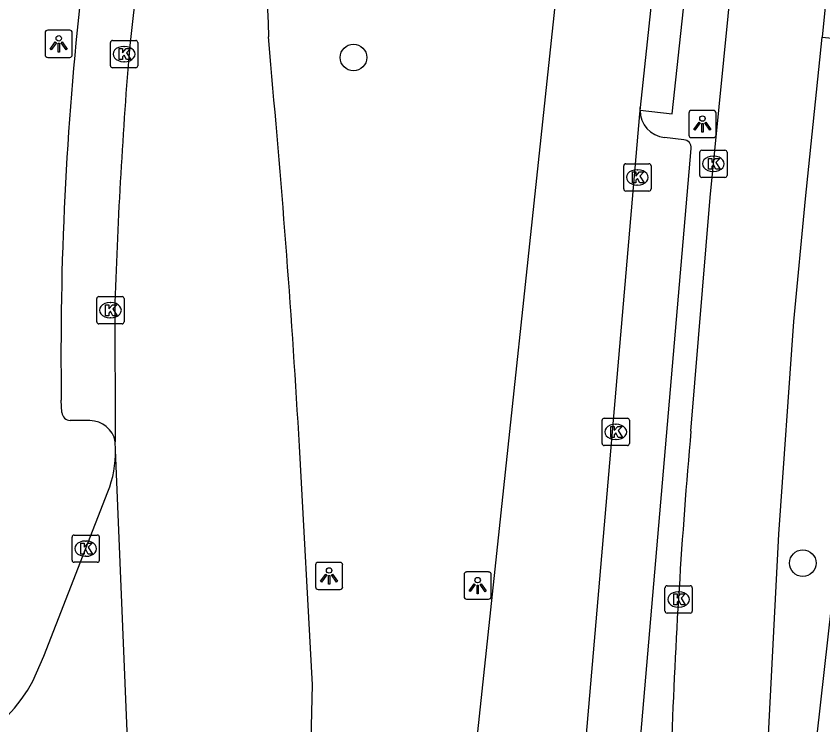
# Model space of a CAD drawing. Extents: x 161928 to 163055, y 386475 to 387428.
# Drawn here: x 162171.16 to 162200.76, y 386544.55 to 386570.55 of the extents above; entities that cross this region are included whole.
import ezdxf

# ---------------------------------------------------------------- set-up
doc = ezdxf.new("R2010")
doc.units = 0
for name, color, linetype in [('IMGEO_Boom', 7, 'Continuous'), ('IMGEO_Fietspad_gesloten', 7, 'Continuous'), ('IMGEO_Kolk', 7, 'Continuous'), ('IMGEO_Lichtpunt', 7, 'Continuous'), ('IMGEO_Rijbaan_lokaal_open', 7, 'Continuous'), ('IMGEO_Voetpad_open', 7, 'Continuous')]:
    doc.layers.add(name, color=color, linetype=linetype)

msp = doc.modelspace()

# ---------------------------------------------------------------- linework, layer by layer
at = {"layer": 'IMGEO_Boom'}
for centre in [(162183.537, 386569.035), (162200.025, 386550.485)]:
    msp.add_circle(centre, 0.489, dxfattribs=at)
at = {"layer": 'IMGEO_Fietspad_gesloten'}
for points in [[(162195.921, 386555.33), (162196.623, 386563.902), (162198.619, 386583.997), (162202.473, 386618.652), (162216.324, 386742.13)], [(162211.475, 386667.262), (162205.893, 386617.771), (162202.052, 386582.949), (162200.737, 386569.786)], [(162198.628, 386535.734), (162198.696, 386542.751), (162199.142, 386551.545), (162199.698, 386559.354), (162200.128, 386563.849), (162200.737, 386569.786)]]:
    msp.add_lwpolyline(points, dxfattribs=at)
msp.add_arc((162411.474, 386536.204), 216.4, 174.92931, 177.99941, dxfattribs=at)
at = {"layer": 'IMGEO_Kolk'}
for p, q in [((162174.694, 386569.661), (162175.546, 386569.661)), ((162174.619, 386568.735), (162174.619, 386569.587)), ((162175.107, 386569.441), (162175.132, 386569.441)), ((162175.62, 386569.587), (162175.62, 386568.735)), ((162175.13, 386568.881), (162175.105, 386568.881)), ((162175.546, 386568.661), (162174.694, 386568.661)), ((162196.244, 386564.708), (162196.244, 386565.56)), ((162196.319, 386565.634), (162197.171, 386565.634)), ((162197.245, 386565.56), (162197.245, 386564.708)), ((162196.732, 386565.414), (162196.757, 386565.414)), ((162193.455, 386564.211), (162193.455, 386565.063)), ((162193.53, 386565.137), (162194.382, 386565.137)), ((162193.943, 386564.917), (162193.968, 386564.917)), ((162194.456, 386565.063), (162194.456, 386564.211)), ((162197.171, 386564.634), (162196.319, 386564.634)), ((162196.755, 386564.854), (162196.73, 386564.854)), ((162193.966, 386564.357), (162193.941, 386564.357)), ((162194.382, 386564.137), (162193.53, 386564.137)), ((162174.116, 386559.337), (162174.116, 386560.189)), ((162174.191, 386560.263), (162175.043, 386560.263)), ((162175.117, 386560.189), (162175.117, 386559.337)), ((162174.604, 386560.043), (162174.629, 386560.043)), ((162175.043, 386559.263), (162174.191, 386559.263)), ((162174.627, 386559.483), (162174.602, 386559.483)), ((162192.662, 386554.873), (162192.662, 386555.725)), ((162192.737, 386555.799), (162193.589, 386555.799)), ((162193.663, 386555.725), (162193.663, 386554.873)), ((162193.15, 386555.579), (162193.175, 386555.579)), ((162193.173, 386555.019), (162193.148, 386555.019)), ((162193.589, 386554.799), (162192.737, 386554.799)), ((162173.209, 386550.59), (162173.209, 386551.442)), ((162173.284, 386551.516), (162174.136, 386551.516)), ((162173.697, 386551.296), (162173.722, 386551.296)), ((162174.21, 386551.442), (162174.21, 386550.59)), ((162173.72, 386550.736), (162173.695, 386550.736)), ((162174.136, 386550.516), (162173.284, 386550.516)), ((162194.969, 386548.727), (162194.969, 386549.579)), ((162195.044, 386549.653), (162195.896, 386549.653)), ((162195.97, 386549.579), (162195.97, 386548.727)), ((162195.457, 386549.433), (162195.482, 386549.433)), ((162195.896, 386548.653), (162195.044, 386548.653)), ((162195.48, 386548.873), (162195.455, 386548.873))]:
    msp.add_line(p, q, dxfattribs=at)
for points in [[(162174.694, 386569.661), (162175.546, 386569.661)], [(162174.619, 386568.735), (162174.619, 386569.587)], [(162174.94, 386569.361), (162175.063, 386569.361), (162175.063, 386569.21), (162175.193, 386569.361), (162175.357, 386569.361), (162175.211, 386569.21), (162175.364, 386568.961), (162175.212, 386568.961), (162175.127, 386569.125), (162175.063, 386569.058), (162175.063, 386568.961), (162174.94, 386568.961), (162174.94, 386569.361)], [(162175.62, 386569.587), (162175.62, 386568.735)], [(162175.546, 386568.661), (162174.694, 386568.661)], [(162196.244, 386564.708), (162196.244, 386565.56)], [(162196.319, 386565.634), (162197.171, 386565.634)], [(162197.245, 386565.56), (162197.245, 386564.708)], [(162196.565, 386565.334), (162196.688, 386565.334), (162196.688, 386565.183), (162196.818, 386565.334), (162196.982, 386565.334), (162196.836, 386565.183), (162196.989, 386564.934), (162196.837, 386564.934), (162196.752, 386565.098), (162196.688, 386565.031), (162196.688, 386564.934), (162196.565, 386564.934), (162196.565, 386565.334)], [(162193.455, 386564.211), (162193.455, 386565.063)], [(162193.53, 386565.137), (162194.382, 386565.137)], [(162194.456, 386565.063), (162194.456, 386564.211)], [(162193.776, 386564.837), (162193.899, 386564.837), (162193.899, 386564.686), (162194.029, 386564.837), (162194.193, 386564.837), (162194.047, 386564.686), (162194.2, 386564.437), (162194.048, 386564.437), (162193.963, 386564.601), (162193.899, 386564.534), (162193.899, 386564.437), (162193.776, 386564.437), (162193.776, 386564.837)], [(162197.171, 386564.634), (162196.319, 386564.634)], [(162194.382, 386564.137), (162193.53, 386564.137)], [(162174.116, 386559.337), (162174.116, 386560.189)], [(162174.191, 386560.263), (162175.043, 386560.263)], [(162175.117, 386560.189), (162175.117, 386559.337)], [(162174.437, 386559.963), (162174.56, 386559.963), (162174.56, 386559.812), (162174.69, 386559.963), (162174.854, 386559.963), (162174.708, 386559.812), (162174.861, 386559.563), (162174.709, 386559.563), (162174.624, 386559.727), (162174.56, 386559.66), (162174.56, 386559.563), (162174.437, 386559.563), (162174.437, 386559.963)], [(162175.043, 386559.263), (162174.191, 386559.263)], [(162192.662, 386554.873), (162192.662, 386555.725)], [(162192.737, 386555.799), (162193.589, 386555.799)], [(162193.663, 386555.725), (162193.663, 386554.873)], [(162192.983, 386555.499), (162193.106, 386555.499), (162193.106, 386555.348), (162193.236, 386555.499), (162193.4, 386555.499), (162193.254, 386555.348), (162193.407, 386555.099), (162193.255, 386555.099), (162193.17, 386555.263), (162193.106, 386555.196), (162193.106, 386555.099), (162192.983, 386555.099), (162192.983, 386555.499)], [(162193.589, 386554.799), (162192.737, 386554.799)], [(162173.209, 386550.59), (162173.209, 386551.442)], [(162173.284, 386551.516), (162174.136, 386551.516)], [(162174.21, 386551.442), (162174.21, 386550.59)], [(162173.53, 386551.216), (162173.653, 386551.216), (162173.653, 386551.065), (162173.783, 386551.216), (162173.947, 386551.216), (162173.801, 386551.065), (162173.954, 386550.816), (162173.802, 386550.816), (162173.717, 386550.98), (162173.653, 386550.913), (162173.653, 386550.816), (162173.53, 386550.816), (162173.53, 386551.216)], [(162174.136, 386550.516), (162173.284, 386550.516)], [(162194.969, 386548.727), (162194.969, 386549.579)], [(162195.044, 386549.653), (162195.896, 386549.653)], [(162195.97, 386549.579), (162195.97, 386548.727)], [(162195.29, 386549.353), (162195.413, 386549.353), (162195.413, 386549.202), (162195.543, 386549.353), (162195.707, 386549.353), (162195.561, 386549.202), (162195.714, 386548.953), (162195.562, 386548.953), (162195.477, 386549.117), (162195.413, 386549.05), (162195.413, 386548.953), (162195.29, 386548.953), (162195.29, 386549.353)], [(162195.896, 386548.653), (162195.044, 386548.653)]]:
    msp.add_lwpolyline(points, dxfattribs=at)
for centre, start, end in [((162174.696, 386569.585), 91.552, 178.448), ((162174.696, 386569.585), 91.552, 178.448), ((162175.544, 386569.585), 1.552, 88.448), ((162175.544, 386569.585), 1.552, 88.448), ((162174.696, 386568.737), 181.552, 268.448), ((162174.696, 386568.737), 181.552, 268.448), ((162175.544, 386568.737), 271.552, 358.448), ((162175.544, 386568.737), 271.552, 358.448), ((162196.321, 386565.558), 91.552, 178.448), ((162196.321, 386565.558), 91.552, 178.448), ((162197.169, 386565.558), 1.552, 88.448), ((162197.169, 386565.558), 1.552, 88.448), ((162193.532, 386565.061), 91.552, 178.448), ((162193.532, 386565.061), 91.552, 178.448), ((162194.38, 386565.061), 1.552, 88.448), ((162194.38, 386565.061), 1.552, 88.448), ((162196.321, 386564.71), 181.552, 268.448), ((162196.321, 386564.71), 181.552, 268.448), ((162197.169, 386564.71), 271.552, 358.448), ((162197.169, 386564.71), 271.552, 358.448), ((162193.532, 386564.213), 181.552, 268.448), ((162193.532, 386564.213), 181.552, 268.448), ((162194.38, 386564.213), 271.552, 358.448), ((162194.38, 386564.213), 271.552, 358.448), ((162174.193, 386560.187), 91.552, 178.448), ((162174.193, 386560.187), 91.552, 178.448), ((162175.041, 386560.187), 1.552, 88.448), ((162175.041, 386560.187), 1.552, 88.448), ((162174.193, 386559.339), 181.552, 268.448), ((162174.193, 386559.339), 181.552, 268.448), ((162175.041, 386559.339), 271.552, 358.448), ((162175.041, 386559.339), 271.552, 358.448), ((162192.739, 386555.723), 91.552, 178.448), ((162192.739, 386555.723), 91.552, 178.448), ((162193.587, 386555.723), 1.552, 88.448), ((162193.587, 386555.723), 1.552, 88.448), ((162192.739, 386554.875), 181.552, 268.448), ((162192.739, 386554.875), 181.552, 268.448), ((162193.587, 386554.875), 271.552, 358.448), ((162193.587, 386554.875), 271.552, 358.448), ((162173.286, 386551.44), 91.552, 178.448), ((162173.286, 386551.44), 91.552, 178.448), ((162174.134, 386551.44), 1.552, 88.448), ((162174.134, 386551.44), 1.552, 88.448), ((162173.286, 386550.592), 181.552, 268.448), ((162173.286, 386550.592), 181.552, 268.448), ((162174.134, 386550.592), 271.552, 358.448), ((162174.134, 386550.592), 271.552, 358.448), ((162195.046, 386549.577), 91.552, 178.448), ((162195.046, 386549.577), 91.552, 178.448), ((162195.894, 386549.577), 1.552, 88.448), ((162195.894, 386549.577), 1.552, 88.448), ((162195.046, 386548.729), 181.552, 268.448), ((162195.046, 386548.729), 181.552, 268.448), ((162195.894, 386548.729), 271.552, 358.448), ((162195.894, 386548.729), 271.552, 358.448)]:
    msp.add_arc(centre, 0.0765, start, end, dxfattribs=at)
for centre, major_axis, ratio, start_param, end_param in [((162175.106, 386569.161), (-0.387, 0.002), 0.722429, 4.712389, 7.853982), ((162175.131, 386569.161), (-0.39, 0.002), 0.717154, 1.570796, 4.712389), ((162196.731, 386565.134), (-0.387, 0.002), 0.722429, 4.712389, 7.853982), ((162196.756, 386565.134), (-0.39, 0.002), 0.717154, 1.570796, 4.712389), ((162193.942, 386564.637), (-0.387, 0.002), 0.722429, 4.712389, 7.853982), ((162193.967, 386564.637), (-0.39, 0.002), 0.717154, 1.570796, 4.712389), ((162174.603, 386559.763), (-0.387, 0.002), 0.722429, 4.712389, 7.853982), ((162174.628, 386559.763), (-0.39, 0.002), 0.717154, 1.570796, 4.712389), ((162193.149, 386555.299), (-0.387, 0.002), 0.722429, 4.712389, 7.853982), ((162193.174, 386555.299), (-0.39, 0.002), 0.717154, 1.570796, 4.712389), ((162173.696, 386551.016), (-0.387, 0.002), 0.722429, 4.712389, 7.853982), ((162173.721, 386551.016), (-0.39, 0.002), 0.717154, 1.570796, 4.712389), ((162195.456, 386549.153), (-0.387, 0.002), 0.722429, 4.712389, 7.853982), ((162195.481, 386549.153), (-0.39, 0.002), 0.717154, 1.570796, 4.712389)]:
    msp.add_ellipse(centre, major_axis=major_axis, ratio=ratio, start_param=start_param, end_param=end_param, dxfattribs=at)
at = {"layer": 'IMGEO_Lichtpunt'}
for p, q in [((162172.221, 386569.941), (162172.221, 386569.134)), ((162172.221, 386569.941), (162172.221, 386569.134)), ((162173.123, 386570.036), (162172.315, 386570.036)), ((162173.123, 386570.036), (162172.315, 386570.036)), ((162173.217, 386569.134), (162173.217, 386569.941)), ((162173.217, 386569.134), (162173.217, 386569.941)), ((162172.315, 386569.04), (162173.123, 386569.04)), ((162172.315, 386569.04), (162173.123, 386569.04)), ((162195.845, 386566.998), (162195.845, 386566.191)), ((162195.845, 386566.998), (162195.845, 386566.191)), ((162196.747, 386567.093), (162195.939, 386567.093)), ((162196.747, 386567.093), (162195.939, 386567.093)), ((162196.841, 386566.191), (162196.841, 386566.998)), ((162196.841, 386566.191), (162196.841, 386566.998)), ((162195.939, 386566.097), (162196.747, 386566.097)), ((162195.939, 386566.097), (162196.747, 386566.097)), ((162182.144, 386550.418), (162182.144, 386549.611)), ((162182.144, 386550.418), (162182.144, 386549.611)), ((162183.046, 386550.513), (162182.238, 386550.513)), ((162183.046, 386550.513), (162182.238, 386550.513)), ((162183.14, 386549.611), (162183.14, 386550.418)), ((162183.14, 386549.611), (162183.14, 386550.418)), ((162188.497, 386550.16), (162187.689, 386550.16)), ((162188.497, 386550.16), (162187.689, 386550.16)), ((162187.595, 386550.065), (162187.595, 386549.258)), ((162187.595, 386550.065), (162187.595, 386549.258)), ((162188.591, 386549.258), (162188.591, 386550.065)), ((162188.591, 386549.258), (162188.591, 386550.065)), ((162182.238, 386549.517), (162183.046, 386549.517)), ((162182.238, 386549.517), (162183.046, 386549.517)), ((162187.689, 386549.164), (162188.497, 386549.164)), ((162187.689, 386549.164), (162188.497, 386549.164))]:
    msp.add_line(p, q, dxfattribs=at)
for points in [[(162172.595, 386569.605), (162172.634, 386569.577), (162172.446, 386569.315), (162172.408, 386569.342), (162172.595, 386569.605)], [(162172.697, 386569.557), (162172.744, 386569.557), (162172.744, 386569.235), (162172.697, 386569.235), (162172.697, 386569.557)], [(162172.807, 386569.577), (162172.845, 386569.604), (162173.032, 386569.342), (162172.993, 386569.314), (162172.807, 386569.577)], [(162196.219, 386566.662), (162196.258, 386566.634), (162196.07, 386566.372), (162196.032, 386566.399), (162196.219, 386566.662)], [(162196.431, 386566.634), (162196.469, 386566.661), (162196.656, 386566.399), (162196.617, 386566.371), (162196.431, 386566.634)], [(162196.321, 386566.614), (162196.368, 386566.614), (162196.368, 386566.292), (162196.321, 386566.292), (162196.321, 386566.614)], [(162182.518, 386550.082), (162182.557, 386550.054), (162182.369, 386549.792), (162182.331, 386549.819), (162182.518, 386550.082)], [(162182.73, 386550.054), (162182.768, 386550.081), (162182.955, 386549.819), (162182.916, 386549.791), (162182.73, 386550.054)], [(162182.62, 386550.034), (162182.667, 386550.034), (162182.667, 386549.712), (162182.62, 386549.712), (162182.62, 386550.034)], [(162187.969, 386549.729), (162188.008, 386549.701), (162187.82, 386549.439), (162187.782, 386549.466), (162187.969, 386549.729)], [(162188.071, 386549.681), (162188.118, 386549.681), (162188.118, 386549.359), (162188.071, 386549.359), (162188.071, 386549.681)], [(162188.181, 386549.701), (162188.219, 386549.728), (162188.406, 386549.466), (162188.367, 386549.438), (162188.181, 386549.701)]]:
    msp.add_lwpolyline(points, dxfattribs=at)
for centre in [(162172.72, 386569.739), (162196.344, 386566.796), (162182.643, 386550.216), (162188.094, 386549.863)]:
    msp.add_circle(centre, 0.0994, dxfattribs=at)
for centre, start, end in [((162172.315, 386569.941), 90, 180), ((162172.315, 386569.941), 90, 180), ((162173.123, 386569.941), 0, 90), ((162173.123, 386569.941), 0, 90), ((162172.315, 386569.134), 180, 270), ((162172.315, 386569.134), 180, 270), ((162173.123, 386569.134), 270, 0), ((162173.123, 386569.134), 270, 360), ((162195.939, 386566.998), 90, 180), ((162195.939, 386566.998), 90, 180), ((162196.747, 386566.998), 0, 90), ((162196.747, 386566.998), 0, 90), ((162195.939, 386566.191), 180, 270), ((162195.939, 386566.191), 180, 270), ((162196.747, 386566.191), 270, 0), ((162196.747, 386566.191), 270, 360), ((162182.238, 386550.418), 90, 180), ((162182.238, 386550.418), 90, 180), ((162183.046, 386550.418), 0, 90), ((162183.046, 386550.418), 0, 90), ((162187.689, 386550.065), 90, 180), ((162187.689, 386550.065), 90, 180), ((162188.497, 386550.065), 0, 90), ((162188.497, 386550.065), 0, 90), ((162182.238, 386549.611), 180, 270), ((162182.238, 386549.611), 180, 270), ((162183.046, 386549.611), 270, 0), ((162183.046, 386549.611), 270, 360), ((162187.689, 386549.258), 180, 270), ((162187.689, 386549.258), 180, 270), ((162188.497, 386549.258), 270, 0), ((162188.497, 386549.258), 270, 360)]:
    msp.add_arc(centre, 0.0946, start, end, dxfattribs=at)
at = {"layer": 'IMGEO_Rijbaan_lokaal_open'}
for points in [[(162182.213, 386631.15), (162175.325, 386569.478)], [(162193.746, 386596.482), (162191.204, 386573.573), (162187.99, 386543.384)], [(162195.84, 386583.962), (162194.059, 386567.197)], [(162180.499, 386568.781), (162180.421, 386569.788)], [(162194.059, 386567.197), (162194.032, 386566.972), (162191.971, 386542.925)], [(162174.78, 386560.05), (162174.795, 386554.938)], [(162174.805, 386554.643), (162174.795, 386554.938)], [(162175.243, 386544.015), (162174.805, 386554.643)], [(162181.986, 386544), (162182.036, 386546.021), (162181.553, 386554.782)], [(162171.769, 386546.154), (162172.174, 386547.066), (162174.521, 386553.1)]]:
    msp.add_lwpolyline(points, dxfattribs=at)
for centre, radius, start, end in [((162261.935, 386573.138), 81.583, 176.69338, 182.35361), ((162375.264, 386553.19), 200.602, 175.34283, 178.04039), ((161779.429, 386531.545), 402.795, 3.30722, 5.30425), ((162170.888, 386554.566), 3.918, 338.0211, 1.121), ((162167.093, 386548.602), 5.278, 264.3517, 332.3721)]:
    msp.add_arc(centre, radius, start, end, dxfattribs=at)
at = {"layer": 'IMGEO_Voetpad_open'}
for points in [[(162194.054, 386567.097), (162195.238, 386566.971), (162197.049, 386583.874), (162195.84, 386583.962)], [(162200.737, 386569.786), (162203.4, 386569.517), (162202.418, 386560.851), (162199.602, 386535.792)], [(162194.054, 386567.097), (162194.059, 386567.197)], [(162195.663, 386566.02), (162194.948, 386566.097)], [(162193.009, 386531.614), (162195.93, 386565.697)], [(162172.833, 386556.01), (162172.814, 386556.461)], [(162173.859, 386555.712), (162173.141, 386555.717)]]:
    msp.add_lwpolyline(points, dxfattribs=at)
for centre, radius, start, end in [((162290.662, 386558.186), 117.86, 173.54309, 180.83856), ((162195.053, 386567.091), 0.999, 179.6373, 263.9562), ((162195.633, 386565.723), 0.298, 354.9579, 84.1981), ((162173.168, 386556.053), 0.338, 187.4014, 265.458), ((162173.86, 386554.76), 0.952, 10.7812, 90.0425)]:
    msp.add_arc(centre, radius, start, end, dxfattribs=at)

doc.saveas('drawing.dxf')
